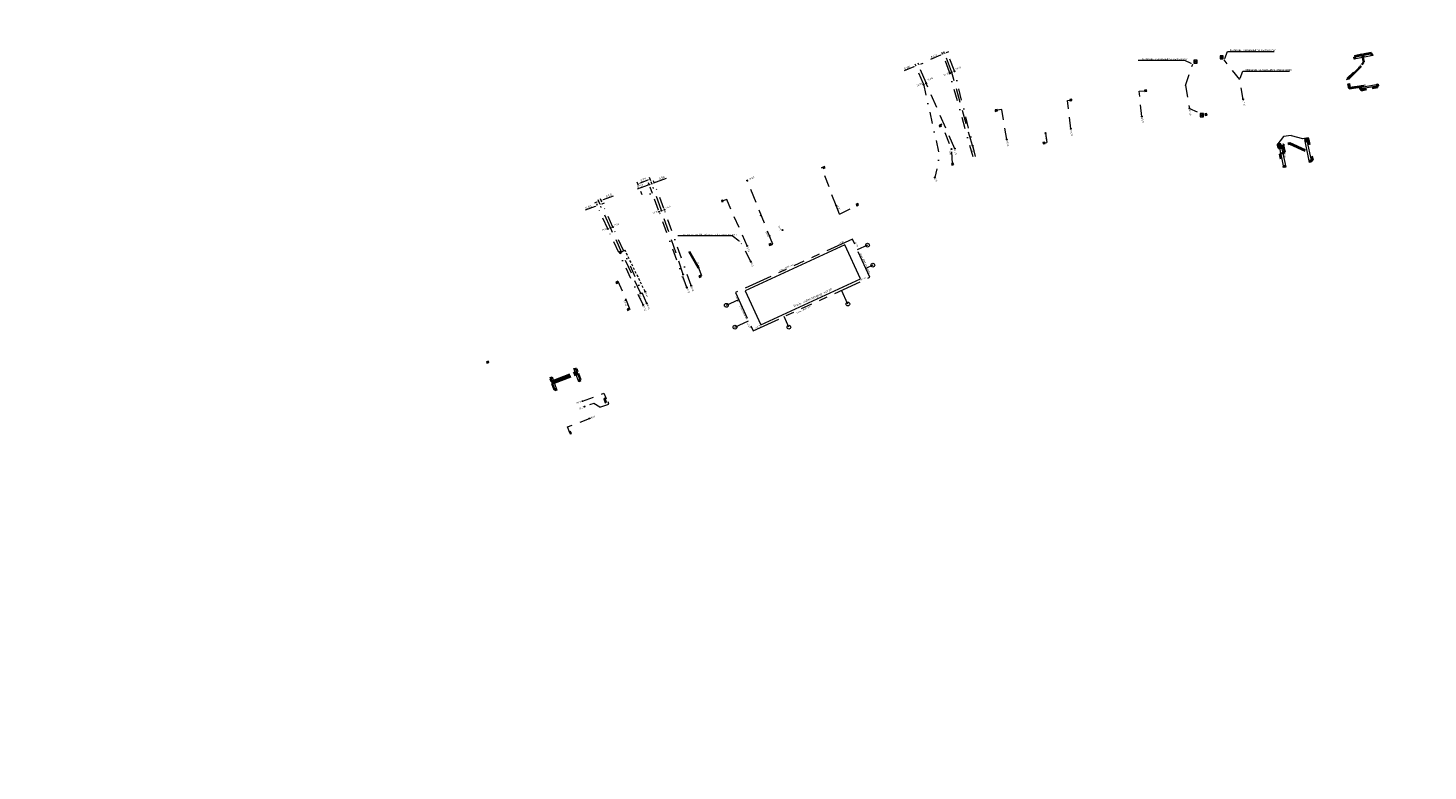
# Model space of a CAD drawing. Header units: inches. Extents: x 0 to 191500, y 0 to 342750.
# Tile 510 of 547: x 189424 to 189724, y 334483 to 334642. Entities that reach past the tile are written whole.
import ezdxf
from ezdxf import colors
from ezdxf.entities.mleader import LeaderData, LeaderLine
from ezdxf.math import Vec2, Vec3

# ---------------------------------------------------------------- set-up
doc = ezdxf.new("R2010")
doc.units = ezdxf.units.IN
doc.header["$MEASUREMENT"] = 0
for name, pattern in [('RI-DRAINAGE', [19.2, 6, -1.8, 1.8, -1.8, 2.4, -1.8, 1.8, -1.8]), ('RI-HWA_HUISAANSLUITING', [4.8, 3, -1.8]), ('RI-HWA_KOLKAANSLUITING', [4.3, 2.5, -1.8]), ('RI-HWA_PVC', [6.4, 4, -2.4]), ('RI-VWA_HUISAANSLUITING', [6.1, 2.5, -1.8, 0, -1.8])]:
    doc.linetypes.add(name, pattern=pattern)
doc.layers.get('0').update_dxf_attribs({"lineweight": 20})
doc.layers.get('DefPoints').update_dxf_attribs({"lineweight": 20})
for name, color, linetype, lineweight in [('ECW', 150, 'Continuous', 20), ('N-WE-RI-DRAINAGE-G', 90, 'RI-DRAINAGE', 20), ('N-WE-RI-HWA-MAATVOERING-T25', 151, 'Continuous', 20), ('N-WE-RI-HWA_GOOT_LIJNGOOT-G', 220, 'Continuous', 20), ('N-WE-RI-HWA_HUISAANSLUITING_PVC_160-G', 150, 'RI-HWA_HUISAANSLUITING', 20), ('N-WE-RI-HWA_INFILTRATIE', 4, 'Continuous', 20), ('N-WE-RI-HWA_KOLK-S', 150, 'Continuous', 20), ('N-WE-RI-HWA_KOLKAANSLUITING_PVC_125-G', 150, 'RI-HWA_KOLKAANSLUITING', 20), ('N-WE-RI-HWA_KOLKAANSLUITING_PVC_160-G', 150, 'RI-HWA_KOLKAANSLUITING', 20), ('N-WE-RI-HWA_RIOOLPUT_ONTSTOPPINGSPUT-G', 150, 'Continuous', 20), ('N-WE-RI-HWA_TRANSPORTLEIDING_PVC_200-G', 150, 'RI-HWA_PVC', 35), ('N-WE-RI-INLAAT', 7, 'Continuous', 20), ('N-WE-RI-VWA-MAATVOERING-T25', 30, 'Continuous', 20), ('N-WE-RI-VWA_HUISAANSLUITING_PVC_160-G', 20, 'RI-VWA_HUISAANSLUITING', 20), ('N-WE-RI-VWA_RIOOLPUT_ONTSTOPPINGSPUT-G', 30, 'Continuous', 20), ('Tekst algemeen', 7, 'Continuous', 20)]:
    doc.layers.add(name, color=color, linetype=linetype, lineweight=lineweight)
doc.styles.add('NLCS-ISO-M200-T18', font='txt', dxfattribs={"height": 0.36})
doc.styles.add('NLCS-ISO-M200-T25', font='txt', dxfattribs={"height": 0.5})
doc.styles.add('NLCS-ISO-M250-T25', font='txt', dxfattribs={"height": 0.625})
doc.dimstyles.new('NLCS-M200-T25-PIJL_L2_H1', dxfattribs={"dimscale": 0.2, "dimtxt": 2.5, "dimasz": 2.5, "dimexe": 2, "dimexo": 2, "dimgap": 0.7, "dimtad": 1, "dimzin": 0, "dimdsep": 46, "dimtxsty": 'NLCS-ISO-M200-T25', "dimcen": 0, "dimdle": 2, "dimclrd": 256, "dimclre": 256, "dimclrt": 256, "dimadec": 1, "dimazin": 0, "dimtfac": 1, "dimtdec": 3, "dimtofl": 0, "dimtmove": 0, "dimatfit": 3, "dimfxl": 2, "dimfxlon": 1, "dimtfillclr": 256, "dimtolj": 1, "dimtzin": 0, "dimlwd": -1, "dimlwe": -1, "dimarcsym": 0})
picture_1 = doc.add_image_def('image1.ecw', size_in_pixel=(220000, 285000))

# ---------------------------------------------------------------- blocks, each defined once
blk = doc.blocks.new('N-SRI-KOLK_TROTTOIR-SO')
blk.add_hatch(color=256).paths.add_polyline_path([(1.125, 1.5), (-1.125, 1.5), (-1.125, 0)])
blk.add_line((-1.125, 0), (1.125, 1.5))
at = {"flags": 128}
blk.add_lwpolyline([(-1.125, 0), (1.125, 0), (1.125, 1.5), (-1.125, 1.5)], close=True, dxfattribs=at)
blk = doc.blocks.new('N-SRI-KOLK_STRAAT_300X300-SO')
h = blk.add_hatch(color=256)
h.dxf.hatch_style = 1
h.paths.add_polyline_path([(0.75, 1.5), (-0.75, 1.5), (0, 0.75)])
h.paths.add_polyline_path([(0, 0.75), (-0.75, 0), (0.75, 0)])
for p, q in [((-0.75, 0), (0.75, 1.5)), ((0.75, 0), (-0.75, 1.5))]:
    blk.add_line(p, q)
at = {"flags": 128}
blk.add_lwpolyline([(-0.75, 0), (0.75, 0), (0.75, 1.5), (-0.75, 1.5)], close=True, dxfattribs=at)
blk = doc.blocks.new('*D5268')
at = {"layer": 'DefPoints', "color": 0, "transparency": 16777216}
for p in [(189546.26, 334603.57), (189546.4, 334603.22), (189546.96, 334603.43)]:
    blk.add_point(p, dxfattribs=at)
at = {"layer": 'N-WE-RI-VWA-MAATVOERING-T25', "transparency": 16777216}
for p, q in [((189545.8, 334603.39), (189543.64, 334602.57)), ((189546.26, 334603.57), (189546.12, 334603.94)), ((189546.82, 334603.78), (189546.68, 334604.16)), ((189547.29, 334603.96), (189547.76, 334604.14))]:
    blk.add_line(p, q, dxfattribs=at)
for points in [[(189545.77, 334603.47), (189545.83, 334603.31), (189546.26, 334603.57)], [(189547.26, 334604.04), (189547.32, 334603.88), (189546.82, 334603.78)]]:
    blk.add_solid(points, dxfattribs=at)
at = {"layer": 'N-WE-RI-VWA-MAATVOERING-T25', "transparency": 16777216, "insert": (189544.35, 334603.25), "char_height": 0.5, "attachment_point": 5, "rotation": 20.9437, "style": 'NLCS-ISO-M200-T25'}
blk.add_mtext('\\A1;0.60', dxfattribs=at)
blk = doc.blocks.new('*D5269')
at = {"layer": 'DefPoints', "color": 0, "transparency": 16777216}
for p in [(189546.96, 334603.43), (189547.1, 334604.68), (189547.49, 334603.64)]:
    blk.add_point(p, dxfattribs=at)
at = {"layer": 'N-WE-RI-VWA-MAATVOERING-T25', "transparency": 16777216}
for p, q in [((189547.56, 334604.85), (189549.71, 334605.68)), ((189546.09, 334604.29), (189545.63, 334604.11)), ((189546.7, 334604.1), (189546.42, 334604.84)), ((189547.24, 334604.3), (189546.95, 334605.05))]:
    blk.add_line(p, q, dxfattribs=at)
for points in [[(189546.06, 334604.37), (189546.12, 334604.21), (189546.56, 334604.47)], [(189547.53, 334604.93), (189547.59, 334604.78), (189547.1, 334604.68)]]:
    blk.add_solid(points, dxfattribs=at)
at = {"layer": 'N-WE-RI-VWA-MAATVOERING-T25', "transparency": 16777216, "insert": (189548.73, 334605.72), "char_height": 0.5, "attachment_point": 5, "rotation": 20.9374, "style": 'NLCS-ISO-M200-T25'}
blk.add_mtext('\\A1;0.58', dxfattribs=at)
blk = doc.blocks.new('*D5272')
at = {"layer": 'DefPoints', "color": 0, "transparency": 16777216}
for p in [(189554.93, 334608.21), (189555.52, 334606.69), (189558.1, 334607.7)]:
    blk.add_point(p, dxfattribs=at)
at = {"layer": 'N-WE-RI-VWA-MAATVOERING-T25', "transparency": 16777216}
for p, q in [((189555.08, 334607.84), (189554.79, 334608.58)), ((189557.05, 334609.03), (189555.4, 334608.39)), ((189557.66, 334608.84), (189557.37, 334609.59))]:
    blk.add_line(p, q, dxfattribs=at)
for points in [[(189555.37, 334608.47), (189555.43, 334608.31), (189554.93, 334608.21)], [(189557.02, 334609.11), (189557.08, 334608.95), (189557.51, 334609.21)]]:
    blk.add_solid(points, dxfattribs=at)
at = {"layer": 'N-WE-RI-VWA-MAATVOERING-T25', "transparency": 16777216, "insert": (189556.08, 334609.08), "char_height": 0.5, "attachment_point": 5, "rotation": 21.2381, "style": 'NLCS-ISO-M200-T25'}
blk.add_mtext('\\A1;2.77', dxfattribs=at)
blk = doc.blocks.new('*D5270')
at = {"layer": 'DefPoints', "color": 0, "transparency": 16777216}
for p in [(189558.41, 334608.47), (189558.1, 334607.7), (189558.63, 334607.9)]:
    blk.add_point(p, dxfattribs=at)
at = {"layer": 'N-WE-RI-VWA-MAATVOERING-T25', "transparency": 16777216}
for p, q in [((189557.96, 334608.07), (189557.74, 334608.64)), ((189558.49, 334608.27), (189558.27, 334608.84)), ((189558.88, 334608.65), (189561.01, 334609.46)), ((189557.42, 334608.09), (189556.95, 334607.91))]:
    blk.add_line(p, q, dxfattribs=at)
for points in [[(189557.39, 334608.17), (189557.45, 334608.01), (189557.88, 334608.27)], [(189558.85, 334608.73), (189558.91, 334608.57), (189558.41, 334608.47)]]:
    blk.add_solid(points, dxfattribs=at)
at = {"layer": 'N-WE-RI-VWA-MAATVOERING-T25', "transparency": 16777216, "insert": (189560.03, 334609.51), "char_height": 0.5, "attachment_point": 5, "rotation": 20.9388, "style": 'NLCS-ISO-M200-T25'}
blk.add_mtext('\\A1;0.56', dxfattribs=at)
blk = doc.blocks.new('*D5273')
at = {"layer": 'DefPoints', "color": 0, "transparency": 16777216}
for p in [(189614.43, 334633.43), (189614.59, 334633.04), (189615.2, 334633.29)]:
    blk.add_point(p, dxfattribs=at)
at = {"layer": 'N-WE-RI-VWA-MAATVOERING-T25', "transparency": 16777216}
for p, q in [((189613.97, 334633.24), (189611.86, 334632.36)), ((189614.43, 334633.41), (189614.27, 334633.8)), ((189615.04, 334633.66), (189614.88, 334634.05)), ((189615.5, 334633.87), (189615.96, 334634.06))]:
    blk.add_line(p, q, dxfattribs=at)
for points in [[(189613.93, 334633.31), (189614, 334633.16), (189614.43, 334633.43)], [(189615.46, 334633.95), (189615.53, 334633.79), (189615.03, 334633.68)]]:
    blk.add_solid(points, dxfattribs=at)
at = {"layer": 'N-WE-RI-VWA-MAATVOERING-T25', "transparency": 16777216, "insert": (189612.53, 334633.06), "char_height": 0.5, "attachment_point": 5, "rotation": 22.5371, "style": 'NLCS-ISO-M200-T25'}
blk.add_mtext('\\A1;0.66', dxfattribs=at)
blk = doc.blocks.new('*D5271')
at = {"layer": 'DefPoints', "color": 0, "transparency": 16777216}
for p in [(189620.12, 334635.92), (189620.3, 334635.5), (189620.69, 334635.67)]:
    blk.add_point(p, dxfattribs=at)
at = {"layer": 'N-WE-RI-VWA-MAATVOERING-T25', "transparency": 16777216}
for p, q in [((189619.66, 334635.72), (189617.54, 334634.8)), ((189620.14, 334635.87), (189619.96, 334636.28)), ((189620.53, 334636.04), (189620.35, 334636.46)), ((189620.97, 334636.29), (189621.43, 334636.49))]:
    blk.add_line(p, q, dxfattribs=at)
for points in [[(189619.62, 334635.8), (189619.69, 334635.64), (189620.12, 334635.92)], [(189620.93, 334636.36), (189621, 334636.21), (189620.51, 334636.09)]]:
    blk.add_solid(points, dxfattribs=at)
at = {"layer": 'N-WE-RI-VWA-MAATVOERING-T25', "transparency": 16777216, "insert": (189618.22, 334635.52), "char_height": 0.5, "attachment_point": 5, "rotation": 23.4223, "style": 'NLCS-ISO-M200-T25'}
blk.add_mtext('\\A1;0.43', dxfattribs=at)
blk = doc.blocks.new('*D5274')
at = {"layer": 'DefPoints', "color": 0, "transparency": 16777216}
for p in [(189557.88, 334608.27), (189557.57, 334607.49), (189558.1, 334607.7)]:
    blk.add_point(p, dxfattribs=at)
at = {"layer": 'N-WE-RI-VWA-MAATVOERING-T25', "transparency": 16777216}
for p, q in [((189557.43, 334607.87), (189557.21, 334608.44)), ((189557.96, 334608.07), (189557.74, 334608.64)), ((189558.35, 334608.45), (189558.82, 334608.63)), ((189556.88, 334607.89), (189554.73, 334607.06))]:
    blk.add_line(p, q, dxfattribs=at)
for points in [[(189558.32, 334608.53), (189558.38, 334608.37), (189557.88, 334608.27)], [(189556.85, 334607.96), (189556.91, 334607.81), (189557.35, 334608.06)]]:
    blk.add_solid(points, dxfattribs=at)
at = {"layer": 'N-WE-RI-VWA-MAATVOERING-T25', "transparency": 16777216, "insert": (189555.43, 334607.75), "char_height": 0.5, "attachment_point": 5, "rotation": 20.9468, "style": 'NLCS-ISO-M200-T25'}
blk.add_mtext('\\A1;0.57', dxfattribs=at)
blk = doc.blocks.new('A$C2C270354')
h = blk.add_hatch(color=256)
h.dxf.hatch_style = 1
edge = h.paths.add_edge_path()
edge.add_arc((0, 0), 0.1, 0, 360)
blk.add_circle((0, 0), 0.1)

msp = doc.modelspace()

# ---------------------------------------------------------------- linework, layer by layer
at = {"layer": 'N-WE-RI-DRAINAGE-G'}
for p, q in [((189600.79814, 334596.42515), (189575.829, 334584.98031)), ((189604.55137, 334588.2451), (189600.79814, 334596.42515)), ((189579.58239, 334576.80033), (189604.55137, 334588.2451)), ((189575.829, 334584.98031), (189579.58239, 334576.80033))]:
    msp.add_line(p, q, dxfattribs=at)
at = {"layer": 'N-WE-RI-DRAINAGE-G', "flags": 128}
for points, elevation in [([(189604.0552, 334595.11476), (189601.86126, 334594.10812)], 44.59923), ([(189605.18503, 334590.83331), (189603.68055, 334590.14302)], 44.47372), ([(189599.82972, 334582.52973), (189598.48461, 334585.46435)], 44.55808), ([(189573.85067, 334582.24892), (189576.52024, 334583.47385)], 44.3697), ([(189575.69117, 334577.57929), (189578.61035, 334578.91876)], 44.63905), ([(189587.22001, 334577.57347), (189586.18684, 334579.82754)], 44.47218)]:
    msp.add_lwpolyline(points, dxfattribs=dict(at, elevation=elevation))
at = {"layer": 'N-WE-RI-HWA_GOOT_LIJNGOOT-G'}
for p, q in [((189708.09332, 334635.3061, 44.27125), (189712.03954, 334636.07843, 44.27125)), ((189708.16884, 334634.91978, 44.27125), (189708.09332, 334635.3061, 44.27125)), ((189712.11538, 334635.68945, 44.27125), (189708.16884, 334634.91978, 44.27125)), ((189712.03954, 334636.07843, 44.27125), (189712.11538, 334635.68945, 44.27125)), ((189709.30485, 334628.85011, 44.342), (189713.27352, 334629.56447, 44.342)), ((189713.34342, 334629.17127, 44.342), (189709.37978, 334628.46743, 44.342)), ((189713.27352, 334629.56447, 44.342), (189713.34342, 334629.17127, 44.342)), ((189709.37978, 334628.46743, 44.342), (189709.30485, 334628.85011, 44.342)), ((189697.61781, 334617.7194, 44.49693), (189697.97789, 334617.79472, 44.49693)), ((189698.61135, 334612.82066, 44.49693), (189697.61781, 334617.7194, 44.49693)), ((189697.97789, 334617.79472, 44.49693), (189699.00492, 334612.89969, 44.49693)), ((189692.10277, 334616.6129, 44.51691), (189692.48022, 334616.69278, 44.51691)), ((189693.1199, 334611.70467, 44.51691), (189692.10277, 334616.6129, 44.51691)), ((189692.48022, 334616.69278, 44.51691), (189693.51247, 334611.78196, 44.51691)), ((189693.51247, 334611.78196, 44.51691), (189693.1199, 334611.70467, 44.51691)), ((189699.00492, 334612.89969, 44.49693), (189698.61135, 334612.82066, 44.49693))]:
    msp.add_line(p, q, dxfattribs=at)
at = {"layer": 'N-WE-RI-HWA_GOOT_LIJNGOOT-G', "flags": 128}
for points, elevation in [([(189536.18675, 334566.79664), (189536.56053, 334566.95059), (189537.60547, 334564.11793), (189537.24728, 334563.96202), (189536.18675, 334566.79664)], 44.21602), ([(189541.19533, 334568.70674), (189541.56277, 334568.8332), (189542.6436, 334566.0326), (189542.27544, 334565.89921), (189541.19533, 334568.70674)], 44.22844)]:
    msp.add_lwpolyline(points, dxfattribs=dict(at, elevation=elevation))
at = {"layer": 'N-WE-RI-HWA_HUISAANSLUITING_PVC_160-G', "flags": 128}
for points, elevation in [([(189621.99498, 334632.26398), (189620.7892, 334635.50413)], 44.22045), ([(189616.56666, 334629.83548), (189615.17916, 334633.03834)], 44.19555), ([(189626.48667, 334616.41487), (189621.98345, 334632.28556)], 43.967), ([(189622.71391, 334615.72341), (189616.54853, 334629.86015)], 43.967), ([(189583.76607, 334595.3384), (189578.24428, 334609.10533)], 43.84187), ([(189549.0587, 334598.80028), (189546.957, 334603.43)], 43.96603), ([(189564.63007, 334588.84457), (189559.86429, 334602.81101)], 43.96603), ([(189555.54529, 334584.78635), (189548.95866, 334599.0164)], 43.96603)]:
    msp.add_lwpolyline(points, dxfattribs=dict(at, elevation=elevation))
msp.add_lwpolyline([(189559.89105, 334602.73258), (189558.1613, 334607.49075)], dxfattribs=at)
at = {"layer": 'N-WE-RI-HWA_INFILTRATIE', "flags": 128}
msp.add_lwpolyline([(189581.19093, 334578.0902), (189602.5549, 334587.87969), (189599.21885, 334595.15091), (189577.85488, 334585.36143)], close=True, dxfattribs=at)
at = {"layer": 'N-WE-RI-HWA_INFILTRATIE'}
for centre in [(189604.0552, 334595.11476, 44.59923), (189605.18503, 334590.83331, 44.47372), (189573.85067, 334582.24892, 44.3697), (189599.82972, 334582.52973, 44.55808), (189575.69117, 334577.57929, 44.63905), (189587.22001, 334577.57347, 44.47218)]:
    msp.add_circle(centre, 0.4, dxfattribs=at)
at = {"layer": 'N-WE-RI-HWA_KOLK-S'}
for p, q in [((189679.46644, 334635.63258), (189679.46494, 334634.93613)), ((189679.46494, 334634.93613), (189680.16289, 334635.63108)), ((189679.46644, 334635.63258), (189680.1614, 334634.93463)), ((189680.16289, 334635.63108), (189679.46644, 334635.63258)), ((189680.1614, 334634.93463), (189680.16289, 334635.63108)), ((189673.88843, 334634.69599), (189673.88694, 334633.99954)), ((189673.88694, 334633.99954), (189674.58489, 334634.69449)), ((189673.88694, 334633.99954), (189674.58339, 334633.99804)), ((189673.88843, 334634.69599), (189674.58339, 334633.99804)), ((189674.58489, 334634.69449), (189673.88843, 334634.69599)), ((189674.58339, 334633.99804), (189674.58489, 334634.69449)), ((189679.46494, 334634.93613), (189680.1614, 334634.93463)), ((189675.24324, 334623.23609), (189675.24174, 334622.53964)), ((189675.24174, 334622.53964), (189675.93969, 334623.23459)), ((189675.24324, 334623.23609), (189675.93819, 334622.53814)), ((189675.93969, 334623.23459), (189675.24324, 334623.23609)), ((189675.93819, 334622.53814), (189675.93969, 334623.23459)), ((189675.24174, 334622.53964), (189675.93819, 334622.53814)), ((189697.66704, 334617.94157), (189697.66554, 334617.24512)), ((189697.66554, 334617.24512), (189698.36349, 334617.94007)), ((189697.66554, 334617.24512), (189698.362, 334617.24362)), ((189697.66704, 334617.94157), (189698.362, 334617.24362)), ((189698.36349, 334617.94007), (189697.66704, 334617.94157)), ((189698.362, 334617.24362), (189698.36349, 334617.94007)), ((189691.75462, 334616.77625), (189691.75313, 334616.07979)), ((189691.75313, 334616.07979), (189692.45108, 334616.77475)), ((189691.75313, 334616.07979), (189692.44958, 334616.0783)), ((189691.75462, 334616.77625), (189692.44958, 334616.0783)), ((189692.45108, 334616.77475), (189691.75462, 334616.77625)), ((189692.44958, 334616.0783), (189692.45108, 334616.77475))]:
    msp.add_line(p, q, dxfattribs=at)
at = {"layer": 'N-WE-RI-HWA_KOLKAANSLUITING_PVC_125-G', "elevation": 43.86521}
for points in [[(189694.67086, 334618.57206), (189693.02405, 334618.36101), (189691.59919, 334616.5), (189692.1473, 334616.4493)], [(189694.67086, 334618.57206), (189697.17591, 334617.88934), (189698.32937, 334618.13209), (189698.45868, 334617.65388), (189698.0477, 334617.5718)]]:
    msp.add_lwpolyline(points, dxfattribs=at)
at = {"layer": 'N-WE-RI-HWA_KOLKAANSLUITING_PVC_160-G', "flags": 128}
for points in [[(189708.253, 334635.5413), (189708.30007, 334635.29683)], [(189698.88919, 334613.14941), (189699.32922, 334613.24881)], [(189581.11239, 334601.47624), (189581.27345, 334601.55506)], [(189550.46021, 334587.32931), (189550.6623, 334587.42822), (189553.21022, 334581.38028), (189553.00438, 334581.28945)]]:
    msp.add_lwpolyline(points, dxfattribs=at)
for points, elevation in [([(189711.84588, 334636.25217), (189711.89437, 334636.00003)], 45.01249), ([(189672.07239, 334629.24594), (189673.6205, 334633.7825)], 44.38975), ([(189683.66141, 334630.51676), (189680.3285, 334634.7095)], 43.967), ([(189672.07239, 334629.24594), (189672.91013, 334624.33648), (189676.21315, 334622.94575)], 44.38975), ([(189684.41545, 334626.29357), (189683.66141, 334630.51676)], 43.967), ([(189662.73029, 334622.59941), (189662.16482, 334628.0184), (189663.33536, 334628.12267)], 43.967), ([(189632.7782, 334624.15144), (189631.78831, 334623.95712)], 43.967), ([(189633.85763, 334617.67264), (189632.7782, 334624.15144)], 43.967), ([(189647.51029, 334620.0023), (189646.81483, 334626.07961), (189647.31548, 334626.13794)], 43.967), ([(189619.89506, 334620.98424), (189619.52415, 334620.8748), (189619.56442, 334620.73226)], 44.07834), ([(189622.198, 334612.5806), (189622.01182, 334615.65129), (189619.89506, 334620.98424)], 44.07834), ([(189642.08865, 334619.07716), (189642.42471, 334617.08212)], 43.967), ([(189698.40108, 334617.63333), (189697.85266, 334617.50416)], 45.13923), ([(189642.00672, 334617.01171), (189642.42471, 334617.08212)], 44.12482), ([(189691.98555, 334615.81863), (189691.89361, 334616.33238), (189692.34163, 334616.41256)], 45.13923), ([(189594.24793, 334611.72429), (189594.66368, 334611.87702)], 43.97234), ([(189597.31844, 334603.56193), (189594.24793, 334611.72429)], 43.97868), ([(189692.80754, 334611.87266), (189693.12255, 334611.93873)], 45.13923), ([(189573.92845, 334604.85751), (189573.11875, 334604.58999)], 43.94384), ([(189578.28034, 334594.94153), (189573.92845, 334604.85751)], 43.967), ([(189598.07274, 334601.76935), (189597.31844, 334603.56193)], 43.97868), ([(189598.07274, 334601.76935), (189598.07274, 334601.76935), (189601.95118, 334603.65984)], 43.97868), ([(189551.10618, 334593.71046), (189551.3543, 334593.84074)], 43.95648), ([(189551.3752, 334593.68298), (189552.17062, 334594.01104)], 43.95648), ([(189583.27021, 334595.11401), (189583.76734, 334595.33897)], 43.91818), ([(189567.87138, 334590.29248), (189568.56069, 334588.64147), (189568.45177, 334588.5942)], 43.96603), ([(189543.06751, 334561.7572), (189547.6611, 334563.44653), (189548.10346, 334562.30778), (189547.9531, 334562.24937)], 43.73138), ([(189546.80095, 334560.44524), (189545.49733, 334561.27615), (189543.52987, 334560.59586)], 43.73138), ([(189546.80095, 334560.44524), (189548.69322, 334561.1464), (189548.47942, 334561.72339), (189548.18809, 334561.61544)], 43.73138), ([(189540.33521, 334554.95532), (189539.84759, 334556.26666), (189544.54639, 334558.04197)], 44.34754)]:
    msp.add_lwpolyline(points, dxfattribs=dict(at, elevation=elevation))
at = {"layer": 'N-WE-RI-HWA_KOLKAANSLUITING_PVC_160-G', "ltscale": 0.2, "elevation": 43.96603, "flags": 128}
msp.add_lwpolyline([(189556.45833, 334585.19421), (189552.17062, 334594.01104)], dxfattribs=at)
at = {"layer": 'N-WE-RI-HWA_RIOOLPUT_ONTSTOPPINGSPUT-G'}
for p, q in [((189622.02319, 334632.171, 43.967), (189622.06427, 334631.97527, 43.967)), ((189616.71592, 334629.72128, 43.967), (189616.52018, 334629.6802, 43.967)), ((189616.59751, 334629.79861, 43.967), (189616.63859, 334629.60287, 43.967)), ((189622.1416, 334632.09367, 43.967), (189621.94586, 334632.0526, 43.967)), ((189578.40628, 334608.96599, 44.1463), (189578.21054, 334608.92491, 44.1463)), ((189578.28787, 334609.04332, 44.1463), (189578.32895, 334608.84758, 44.1463)), ((189560.06683, 334602.52481, 43.96603), (189559.87109, 334602.48373, 43.96603)), ((189559.94842, 334602.60214, 43.96603), (189559.9895, 334602.4064, 43.96603)), ((189549.15657, 334598.82082, 43.96603), (189548.96083, 334598.77974, 43.96603)), ((189549.03816, 334598.89815, 43.96603), (189549.07924, 334598.70241, 43.96603))]:
    msp.add_line(p, q, dxfattribs=at)
for centre in [(189622.04373, 334632.07313, 43.967), (189616.61805, 334629.70074, 43.967), (189578.30841, 334608.94545, 44.1463), (189559.96896, 334602.50427, 43.96603), (189549.0587, 334598.80028, 43.96603)]:
    msp.add_circle(centre, 0.1, dxfattribs=at)
at = {"layer": 'N-WE-RI-HWA_TRANSPORTLEIDING_PVC_200-G', "flags": 128}
msp.add_lwpolyline([(189708.253, 334635.5413), (189709.86615, 334635.87247), (189710.25632, 334634.24525), (189706.68575, 334630.66197), (189706.72324, 334630.46789)], dxfattribs=at)
for points, elevation in [([(189706.95231, 334630.51214), (189706.91466, 334630.66922), (189710.45842, 334634.20194), (189710.03409, 334635.9037), (189711.84583, 334636.25216)], 45.01249), ([(189706.88639, 334629.68666), (189707.1068, 334628.60511), (189711.17321, 334629.20851), (189711.30754, 334628.56913), (189709.63934, 334628.21685)], 45.01249), ([(189707.06056, 334629.71826), (189707.25023, 334628.77661), (189711.22591, 334629.34702), (189711.41336, 334628.55907), (189713.18012, 334628.91738)], 45.01249), ([(189713.18012, 334628.91738), (189713.12616, 334629.19759)], 45.01249), ([(189709.63934, 334628.21685), (189709.57406, 334628.55588)], 45.01249), ([(189693.97805, 334616.83801), (189694.41693, 334616.90167), (189697.98462, 334615.29302), (189698.85234, 334615.39739), (189698.40108, 334617.63333)], 45.13923), ([(189693.2109, 334616.61355), (189692.91214, 334616.54781), (189693.01178, 334616.0142), (189691.98555, 334615.81863)], 45.13923), ([(189693.23351, 334616.51669), (189692.98445, 334616.46497), (189693.32905, 334614.96274), (189692.26893, 334614.61105), (189692.80754, 334611.87266)], 45.13923), ([(189694.01796, 334616.67711), (189694.40534, 334616.75714), (189697.97989, 334615.17062), (189698.86936, 334615.28454), (189699.32922, 334613.24881)], 45.13923), ([(189536.85276, 334566.12014), (189536.48225, 334565.98119), (189536.42216, 334565.95865), (189536.19542, 334566.56323), (189536.30638, 334566.60474)], 44.23649), ([(189540.37871, 334567.43188), (189536.85364, 334566.11778)], 43.73138), ([(189540.54689, 334567.00513), (189537.01412, 334565.68817)], 43.73138), ([(189541.13336, 334567.69892), (189541.52508, 334567.84962)], 43.73138), ([(189541.28492, 334567.31433), (189541.67183, 334567.46816)], 43.73138), ([(189541.52508, 334567.84962), (189541.9102, 334567.99674), (189542.01682, 334568.03747), (189541.75112, 334568.69895), (189541.60455, 334568.64411)], 43.73138), ([(189541.67183, 334567.46816), (189542.05605, 334567.61492), (189542.14541, 334567.6468), (189542.65318, 334566.31179), (189542.35433, 334566.18984)], 43.73138), ([(189537.01412, 334565.68817), (189536.54751, 334565.51588), (189537.05091, 334564.20025), (189537.18541, 334564.25057)], 43.73138)]:
    msp.add_lwpolyline(points, dxfattribs=dict(at, elevation=elevation))
at = {"layer": 'N-WE-RI-HWA_TRANSPORTLEIDING_PVC_200-G', "color": 5, "elevation": 43.96603, "flags": 128}
msp.add_lwpolyline([(189567.87138, 334590.29248), (189565.72172, 334594.01987)], dxfattribs=at)
at = {"layer": 'N-WE-RI-VWA_HUISAANSLUITING_PVC_160-G', "flags": 128}
for points, elevation in [([(189621.55815, 334632.08268), (189620.37329, 334635.30313)], 44.08518), ([(189622.5852, 334632.55425), (189621.34982, 334635.75018)], 44.09164), ([(189627.14627, 334614.10433), (189622.5852, 334632.55425)], 44.09164), ([(189616.00927, 334629.61582), (189619.45027, 334614.19667), (189618.46263, 334609.5941)], 44.09536), ([(189626.61225, 334614.02115), (189621.55815, 334632.08268)], 44.08518), ([(189579.11101, 334591.59813), (189576.85488, 334595.76939)], -0.01073)]:
    msp.add_lwpolyline(points, dxfattribs=dict(at, elevation=elevation))
for points in [[(189616.00927, 334629.61582), (189614.69383, 334632.78577)], [(189559.34604, 334602.61465), (189558.0717, 334606.18021), (189555.90647, 334605.70201), (189555.57267, 334606.5609)], [(189558.0717, 334606.18021), (189557.56975, 334607.49149)], [(189560.49845, 334602.94348), (189558.67585, 334607.70209)], [(189548.47126, 334598.5809), (189546.49774, 334603.00163)], [(189549.59239, 334598.96188), (189547.59809, 334603.36608)], [(189565.39331, 334586.08442), (189559.34604, 334602.61465)], [(189566.31639, 334586.45544), (189560.47841, 334603.00026)], [(189556.0507, 334582.32924), (189548.37714, 334598.8329)], [(189556.84519, 334582.64858), (189549.59239, 334598.96188)]]:
    msp.add_lwpolyline(points, dxfattribs=at)
at = {"layer": 'N-WE-RI-VWA_RIOOLPUT_ONTSTOPPINGSPUT-G'}
for p, q in [((189622.74161, 334632.32948, 44.09164), (189622.56136, 334632.24282, 44.09164)), ((189622.60815, 334632.37628, 44.09164), (189622.69481, 334632.19603, 44.09164)), ((189616.13612, 334629.49458, 44.09536), (189615.95587, 334629.40792, 44.09536)), ((189616.00266, 334629.54138, 44.09536), (189616.08932, 334629.36112, 44.09536)), ((189621.714, 334631.89113, 44.08518), (189621.53375, 334631.80447, 44.08518)), ((189621.58054, 334631.93792, 44.08518), (189621.6672, 334631.75767, 44.08518)), ((189559.56053, 334602.31802), (189559.38028, 334602.23137)), ((189559.42708, 334602.36482), (189559.51373, 334602.18457)), ((189560.68201, 334602.722), (189560.50176, 334602.63534)), ((189560.54856, 334602.7688), (189560.63522, 334602.58855)), ((189548.56138, 334598.62422), (189548.38113, 334598.53757)), ((189548.42793, 334598.67102), (189548.51458, 334598.49077)), ((189549.68251, 334599.00521), (189549.50226, 334598.91855)), ((189549.54906, 334599.05201), (189549.63571, 334598.87176))]:
    msp.add_line(p, q, dxfattribs=at)
for centre in [(189622.65148, 334632.28615, 44.09164), (189616.04599, 334629.45125, 44.09536), (189621.62387, 334631.8478, 44.08518), (189559.4704, 334602.27469), (189560.59189, 334602.67867), (189548.47126, 334598.5809), (189549.59239, 334598.96188)]:
    msp.add_circle(centre, 0.1, dxfattribs=at)

# ---------------------------------------------------------------- block references
at = {"layer": 'N-WE-RI-HWA_KOLK-S'}
for name, p, xscale, yscale, zscale, rotation in [('N-SRI-KOLK_STRAAT_300X300-SO', (189708.35518, 334635.00193), 0.2, 0.2, 0.2, 10.89879915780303), ('N-SRI-KOLK_STRAAT_300X300-SO', (189711.90787, 334635.69712), 0.2, 0.2, 0.2, 10.89879915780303), ('N-SRI-KOLK_STRAAT_300X300-SO', (189713.1323, 334629.19877), 0.2, 0.2, 0.2, 10.89879915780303), ('N-SRI-KOLK_TROTTOIR-SO', (189647.55871, 334625.9946, 44.078), 0.2, 0.2, 0.2, 6.646351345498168), ('N-SRI-KOLK_TROTTOIR-SO', (189663.58489, 334627.98238, 44.18298), 0.2, 0.2, 0.2, 8.84046433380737), ('N-SRI-KOLK_STRAAT_300X300-SO', (189709.55444, 334628.5521), 0.2, 0.2, 0.2, 10.89879915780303), ('N-SRI-KOLK_TROTTOIR-SO', (189631.5957, 334623.76731, 44.073), 0.2, 0.2, 0.2, 10.89126474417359), ('N-SRI-KOLK_STRAAT_300X300-SO', (189676.48746, 334622.85589, 44.34938), 0.25, 0.25, 0.25, 11.17100307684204), ('N-SRI-KOLK_TROTTOIR-SO', (189619.68522, 334620.46854, 44.08162), 0.2, 0.2, 0.2, 17.62940056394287), ('N-SRI-KOLK_STRAAT_300X300-SO', (189697.82186, 334617.65096), 0.2, 0.2, 0.2, 191.8455659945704), ('N-SRI-KOLK_TROTTOIR-SO', (189641.75855, 334617.11913, 44.12482), 0.2, 0.2, 0.2, 190.2851746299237), ('N-SRI-KOLK_STRAAT_300X300-SO', (189692.31686, 334616.56857), 0.2, 0.2, 0.2, 191.8455659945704), ('N-SRI-KOLK_TROTTOIR-SO', (189594.66368, 334611.87702, 43.904), 0.2, 0.2, 0.2, 200.0871892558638), ('N-SRI-KOLK_TROTTOIR-SO', (189622.19208, 334612.58209, 44.0674), 0.2, 0.2, 0.2, 200.7571044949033), ('N-SRI-KOLK_STRAAT_300X300-SO', (189693.23981, 334612.11038), 0.2, 0.2, 0.2, 191.8455659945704), ('N-SRI-KOLK_STRAAT_300X300-SO', (189698.7116, 334613.26543), 0.2, 0.2, 0.2, 191.8455659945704), ('N-SRI-KOLK_STRAAT_300X300-SO', (189573.0231, 334604.40132), 0.2, 0.2, 0.2, 18.28299643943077), ('N-SRI-KOLK_TROTTOIR-SO', (189601.79393, 334603.91206, 43.97321), 0.2, 0.2, 0.2, 204.1969742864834), ('N-SRI-KOLK_TROTTOIR-SO', (189601.80526, 334603.92196, 43.97702), 0.2, 0.2, 0.2, 209.1034984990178), ('N-SRI-KOLK_TROTTOIR-SO', (189551.10618, 334593.71046, 43.95648), 0.2, 0.2, 0.2, 207.8587652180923), ('N-SRI-KOLK_TROTTOIR-SO', (189583.15814, 334595.39269, 43.91818), 0.2, 0.2, 0.2, 204.7552299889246), ('N-SRI-KOLK_TROTTOIR-SO', (189550.52508, 334587.02992, 44.06449), 0.2, 0.2, 0.2, 26.07822915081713), ('N-SRI-KOLK_TROTTOIR-SO', (189550.52508, 334587.02992, 44.06449), 0.2, 0.2, 0.2, 26.07822915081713), ('N-SRI-KOLK_TROTTOIR-SO', (189568.19223, 334588.55582, 43.97676), 0.2, 0.2, 0.2, 204.5482758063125), ('N-SRI-KOLK_TROTTOIR-SO', (189568.2004, 334588.60823, 44.00512), 0.2, 0.2, 0.2, 203.4606723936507), ('N-SRI-KOLK_TROTTOIR-SO', (189552.81626, 334581.53398, 44.05757), 0.2, 0.2, 0.2, 203.8106449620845), ('N-SRI-KOLK_TROTTOIR-SO', (189552.81626, 334581.53398, 44.05757), 0.2, 0.2, 0.2, 203.8106449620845), ('N-SRI-KOLK_TROTTOIR-SO', (189522.76227, 334570.25368, 43.96763), 0.2, 0.2, 0.2, 197.2416320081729), ('N-SRI-KOLK_STRAAT_300X300-SO', (189536.31361, 334566.58541, 44.19028), 0.2, 0.2, 0.2, 290.5127107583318), ('N-SRI-KOLK_STRAAT_300X300-SO', (189541.3373, 334568.50229), 0.2, 0.2, 0.2, 290.5127107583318), ('N-SRI-KOLK_STRAAT_300X300-SO', (189542.21384, 334566.13727, 44.20565), 0.2, 0.2, 0.2, 290.5127107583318), ('N-SRI-KOLK_STRAAT_300X300-SO', (189537.18994, 334564.23845, 44.19378), 0.2, 0.2, 0.2, 290.5127107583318), ('N-SRI-KOLK_TROTTOIR-SO', (189547.68275, 334562.06682, 44.26705), 0.2, 0.2, 0.2, 291.9700783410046), ('N-SRI-KOLK_TROTTOIR-SO', (189547.69951, 334562.07032, 44.27584), 0.2, 0.2, 0.2, 290.3315273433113), ('N-SRI-KOLK_TROTTOIR-SO', (189547.84874, 334561.64222, 44.29034), 0.2, 0.2, 0.2, 290.4356560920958), ('N-SRI-KOLK_TROTTOIR-SO', (189547.85948, 334561.63887, 44.28934), 0.2, 0.2, 0.2, 290.3315273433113), ('N-SRI-KOLK_TROTTOIR-SO', (189540.61531, 334555.06275, 44.34754), 0.2, 0.2, 0.2, 110.9845503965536)]:
    msp.add_blockref(name, p, dxfattribs=dict(at, xscale=xscale, yscale=yscale, zscale=zscale, rotation=rotation))
at = {"layer": 'N-WE-RI-INLAAT', "rotation": 0.06357443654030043}
for p in [(189684.41287, 334626.29928, 43.967), (189672.89883, 334624.33723, 44.37778), (189662.73029, 334622.59941, 43.967), (189633.85763, 334617.67264, 43.967), (189642.08865, 334619.07716, 43.967), (189647.51029, 334620.0023, 43.967), (189622.00062, 334615.64938, 44.07834), (189622.69455, 334615.76779, 43.967), (189626.48667, 334616.41487, 43.967), (189618.46263, 334609.5941, 44.09536), (189597.31836, 334603.56212, 43.967), (189583.06752, 334597.0833, 43.84187), (189585.86815, 334598.32991, 43.96603), (189578.28034, 334594.94153, 43.967), (189567.87138, 334590.29248, 43.96603), (189579.11101, 334591.59813), (189564.63007, 334588.84457, 43.96603), (189555.54529, 334584.78635, 43.96603), (189556.45833, 334585.19421, 43.96603), (189565.39331, 334586.08442), (189566.31639, 334586.45544), (189552.3724, 334583.369), (189556.0507, 334582.32924), (189556.84519, 334582.64858), (189543.06751, 334561.7572, 43.73138), (189543.52987, 334560.59586, 43.73138), (189544.54734, 334558.04101, 43.73138)]:
    msp.add_blockref('A$C2C270354', p, dxfattribs=at)

# ---------------------------------------------------------------- texts
at = {"layer": 'N-WE-RI-HWA-MAATVOERING-T25', "style": 'NLCS-ISO-M250-T25'}
for s, rotation, p in [('+42.00', 25.8330834, (189597.80769, 334595.14757)), ('+41.20', 295.8330834, (189601.23509, 334595.82705)), ('+41.20', 295.8330834, (189603.80873, 334590.18178)), ('+41.35', 25.8330834, (189602.6205, 334587.50087)), ('+41.20', 295.8330834, (189575.70714, 334584.12606)), ('+41.20', 295.8330834, (189578.23037, 334578.45769)), ('+41.35', 25.8330834, (189580.0525, 334577.2035))]:
    msp.add_text(s, height=0.32, rotation=rotation, dxfattribs=at).set_placement(p)
at = {"layer": 'N-WE-RI-HWA-MAATVOERING-T25', "char_height": 0.36, "attachment_point": 1, "style": 'NLCS-ISO-M200-T18'}
for s, width, insert, rotation in [('18.75', 0.1276398, (189622.84669, 334632.87962), 24.5810827), ('20.50', 0.2450908, (189614.48679, 334629.38648), 24.2474318), ('15.40', 0.2450908, (189616.8224, 334630.5593), 24.2474318), ('18.75', 0.1276398, (189620.27561, 334631.5794), 24.5810827), ('55.06', 0.2744105, (189673.13919, 334624.07394), 279.0860385), ('67.04', 0.2744105, (189684.66363, 334626.06581), 279.0860385), ('45.11', 0.2744105, (189662.96482, 334622.39219), 279.0860385), ('15.82', 0.2744105, (189634.09215, 334617.46542), 279.0860385), ('24.17', 0.2744105, (189642.32317, 334618.86995), 279.0860385), ('29.67', 0.2744105, (189647.74481, 334619.79508), 279.0860385), ('3.80', 0.2941441, (189621.81498, 334615.42669), 279.0860385), ('4.50', 0.2551453, (189622.96766, 334615.5134), 279.0860385), ('8.35', 0.2744105, (189626.70747, 334616.02528), 279.0860385), ('14.83', 0.385185, (189578.62846, 334609.37751), 20.5435904), ('17.20', 0.385185, (189558.05138, 334602.10854), 20.5435904), ('17.20', 0.385185, (189560.77826, 334603.17941), 20.5435904), ('1.35', 0.1842225, (189597.79783, 334603.55531), 298.6634029), ('17.90', 0.385185, (189549.73527, 334599.43917), 20.5435904), ('13.31', 0.092291, (189585.18105, 334599.36312), 294.0633892), ('17.90', 0.385185, (189547.15625, 334598.43534), 20.5435904), ('10.35', 0.092291, (189582.47069, 334598.1528), 294.0633892), ('5.02', 0.402847, (189578.52832, 334594.66733, 0.00097), 294.0633892), ('6.40', 0.7481848, (189567.87452, 334590.55521), 114.5807653), ('9.95', 0.7481848, (189564.49944, 334587.7194), 114.5807653), ('19.90', 0.7481848, (189555.4768, 334583.58866), 114.5807653), ('18.90', 0.7481848, (189556.83496, 334583.95472), 114.5807653), ('23.40', 0.7481848, (189552.37224, 334582.03979), 114.5807653), ('6.00', 0.2855442, (189542.75797, 334561.51175), 201.7089982), ('7.25', 0.5526659, (189543.26614, 334560.30072), 201.7089982), ('10.00', 0.5526659, (189545.84564, 334558.38434), 201.7089982)]:
    msp.add_mtext_dynamic_manual_height_columns(s, width=width, gutter_width=1.8, heights=[0], dxfattribs=dict(at, insert=insert, rotation=rotation))
at = {"layer": 'N-WE-RI-VWA-MAATVOERING-T25', "char_height": 0.36, "attachment_point": 1, "style": 'NLCS-ISO-M200-T18'}
for s, width, insert, rotation in [('9.38', 0.4090005, (189618.659, 334608.6365), 114.6269142), ('0.82', 0.3309777, (189579.31919, 334590.50005), 111.8972265), ('15.60', 0.6728785, (189565.68281, 334584.82968), 111.8972264), ('14.60', 0.6728785, (189566.60861, 334585.16936), 111.8972264), ('\\P25.68', 0.4444611, (189555.82389, 334580.75744), 111.8972265), ('\\P24.81', 0.4444611, (189556.64912, 334581.11546), 111.8972265)]:
    msp.add_mtext_dynamic_manual_height_columns(s, width=width, gutter_width=1.8, heights=[0], dxfattribs=dict(at, insert=insert, rotation=rotation))
at = {"layer": 'Tekst algemeen', "style": 'NLCS-ISO-M250-T25'}
for s, height, rotation, p in [('Drain %%C160 mm', 0.32, 295.8330834, (189602.3713, 334593.33093)), ('Drain %%C160 mm', 0.32, 24.7993054, (189585.28243, 334589.47986)), ('B.o.b. waterberging +41.20', 0.5, 24.1663118, (189588.37402, 334581.84952)), ('Drain %%C160 mm', 0.32, 295.8330834, (189576.64639, 334582.08743)), ('Drain %%C160 mm', 0.32, 25.8330834, (189588.97779, 334580.4695))]:
    msp.add_text(s, height=height, rotation=rotation, dxfattribs=at).set_placement(p)
at = {"layer": 'Tekst algemeen', "char_height": 0.36, "attachment_point": 1, "style": 'NLCS-ISO-M200-T18'}
for s, insert, rotation in [('2xpvc %%C200', (189707.79636, 334631.96395, -1.40784), 46.4973121), ('2xpvc %%C200', (189707.87862, 334629.03321, 45.01249), 10.0011989), ('2xpvc %%C200', (189692.97007, 334616.55488, 43.73138), 281.9453817), ('2xpvc %%C200', (189694.80757, 334616.89801, 43.73138), 335.8266435), ('pvc %%C200', (189537.67579, 334566.42426, 43.73138), 21.5083274)]:
    msp.add_mtext_dynamic_manual_height_columns(s, width=3.4734006, gutter_width=1.8, heights=[0], dxfattribs=dict(at, insert=insert, rotation=rotation))

# ---------------------------------------------------------------- dimensions: what is measured, and where the dimension line sits
at = {"layer": 'N-WE-RI-VWA-MAATVOERING-T25'}
for p1, p2, distance, picture, middle in [((189620.689, 334635.673), (189620.29579, 334635.50266), -0.45252, '*D5271', (189618.21569, 334635.51974)), ((189615.195, 334633.293), (189614.58789, 334633.04107), -0.41927, '*D5273', (189612.53205, 334633.06413)), ((189558.104, 334607.696), (189555.52158, 334606.69237), -1.62812, '*D5272', (189556.08173, 334609.07524)), ((189558.104, 334607.696), (189558.62807, 334607.89653), 0.61355, '*D5270', (189560.03462, 334609.50924)), ((189546.957, 334603.43), (189547.49405, 334603.63548), 1.11344, '*D5269', (189548.73312, 334605.7193)), ((189546.957, 334603.43), (189546.39851, 334603.21625), -0.37807, '*D5268', (189544.34772, 334603.25373))]:
    dim = msp.add_aligned_dim(p1=p1, p2=p2, distance=distance, dimstyle='NLCS-M200-T25-PIJL_L2_H1', dxfattribs=at)
    dim.commit()
    dim.dimension.update_dxf_attribs({"geometry": picture, "text_midpoint": middle})
dim = msp.add_linear_dim(base=(189557.88465, 334608.26901), p1=(189557.56975, 334607.49149), p2=(189558.104, 334607.696), angle=20.9468276, dimstyle='NLCS-M200-T25-PIJL_L2_H1', dxfattribs=at)
dim.commit()
dim.dimension.update_dxf_attribs({"geometry": '*D5274', "text_midpoint": (189555.57419, 334607.38456), "dimtype": 161})

# ---------------------------------------------------------------- pictures from other files: only their frames are drawn
at = {"layer": 'ECW'}
image = msp.add_image(picture_1, insert=(180500, 328500), size_in_units=(11000, 14250), dxfattribs=at)
image.dxf.flags = 7

# ---------------------------------------------------------------- leaders
at = {"layer": 'Tekst algemeen'}
ml = msp.add_multileader_mtext('Standard', dxfattribs=at)
ml.set_content('bestaande kolkaansluiting overgenomen', color=256, style='NLCS-ISO-M200-T18')
ml.set_leader_properties(color=256, linetype='ByLayer', lineweight=-1)
ml.build(insert=Vec2(0, 0))
ml.multileader.update_dxf_attribs({"text_left_attachment_type": 5, "text_right_attachment_type": 5, "dogleg_length": 0.36, "arrow_head_size": 0.36})
ctx = ml.context
ctx.base_point, ctx.char_height, ctx.arrow_head_size, ctx.landing_gap_size, ctx.plane_origin = Vec3(189681.38179, 334636.53277), 0.36, 0.36, 0.18, Vec3(189680.3285, 334634.7095)
ctx.left_attachment, ctx.right_attachment = 5, 5
notes = []
notes.append((ctx, [(1, (1, 1, 0), (189681.02179, 334636.53277), (1, 0), 0.36, [(0, [(189680.3285, 334634.7095)], 0, [])])]))
ctx.mtext.insert, ctx.mtext.flow_direction = Vec3(189681.56179, 334637.00077), 5
ml = msp.add_multileader_mtext('Standard', dxfattribs=at)
ml.set_content('bestaande kolkaansluiting overgenomen', color=256, style='NLCS-ISO-M200-T18')
ml.set_leader_properties(color=256, linetype='ByLayer', lineweight=-1)
ml.build(insert=Vec2(0, 0))
ml.multileader.update_dxf_attribs({"text_left_attachment_type": 5, "text_right_attachment_type": 5, "dogleg_length": 0.36, "arrow_head_size": 0.36})
ctx = ml.context
ctx.base_point, ctx.char_height, ctx.arrow_head_size, ctx.landing_gap_size, ctx.plane_origin = Vec3(189660.39442, 334634.60006), 0.36, 0.36, 0.18, Vec3(189673.6205, 334633.7825)
ctx.left_attachment, ctx.right_attachment = 5, 5
notes.append((ctx, [(0, (1, 1, 0), (189671.91442, 334634.60006), (-1, 0), 0.36, [(0, [(189673.6205, 334633.7825)], 0, [])])]))
ctx.mtext.insert, ctx.mtext.flow_direction = Vec3(189662.73442, 334635.06806), 5
ml = msp.add_multileader_mtext('Standard', dxfattribs=at)
ml.set_content('bestaande kolkaansluiting overgenomen', color=256, style='NLCS-ISO-M200-T18')
ml.set_leader_properties(color=256, linetype='ByLayer', lineweight=-1)
ml.build(insert=Vec2(0, 0))
ml.multileader.update_dxf_attribs({"text_left_attachment_type": 5, "text_right_attachment_type": 5, "dogleg_length": 0.36, "arrow_head_size": 0.36})
ctx = ml.context
ctx.base_point, ctx.char_height, ctx.arrow_head_size, ctx.landing_gap_size, ctx.plane_origin = Vec3(189684.71469, 334632.34004, 43.967), 0.36, 0.36, 0.18, Vec3(189683.66141, 334630.51676, 43.967)
ctx.left_attachment, ctx.right_attachment = 5, 5
notes.append((ctx, [(1, (1, 1, 0), (189684.35469, 334632.34004, 43.967), (1, 0), 0.36, [(0, [(189683.66141, 334630.51676, 43.967)], 0, [])])]))
ctx.mtext.insert, ctx.mtext.flow_direction = Vec3(189684.89469, 334632.80804, 43.967), 5
ml = msp.add_multileader_mtext('Standard', dxfattribs=at)
ml.set_content('bestaande vw 116 huisaansluiting overgenomen', color=256, style='NLCS-ISO-M200-T18')
ml.set_leader_properties(color=256, linetype='ByLayer', lineweight=-1)
ml.build(insert=Vec2(0, 0))
ml.multileader.update_dxf_attribs({"text_left_attachment_type": 5, "text_right_attachment_type": 5, "dogleg_length": 0.36, "arrow_head_size": 0.36})
ctx = ml.context
ctx.base_point, ctx.char_height, ctx.arrow_head_size, ctx.landing_gap_size, ctx.plane_origin = Vec3(189561.37, 334597.10129), 0.36, 0.36, 0.18, Vec3(189591.90312, 334593.92692)
ctx.left_attachment, ctx.right_attachment = 5, 5
notes.append((ctx, [(0, (1, 1, 0), (189575.11858, 334597.10129), (-1, 0), 0.36, [(0, [(189576.85488, 334595.76939)], 0, [])])]))
ctx.mtext.insert, ctx.mtext.flow_direction = Vec3(189564.35458, 334597.56929), 5
for ctx, leaders in notes:
    for number, flags, end, landing, length, lines in leaders:
        leader = LeaderData()
        leader.index, (leader.has_last_leader_line, leader.has_dogleg_vector, leader.attachment_direction) = number, flags
        leader.last_leader_point, leader.dogleg_vector, leader.dogleg_length = Vec3(end), Vec3(landing), length
        for number, points, colour, breaks in lines:
            line = LeaderLine()
            line.index, line.vertices, line.color, line.breaks = number, Vec3.list(points), colors.encode_raw_color(colour), breaks
            leader.lines.append(line)
        ctx.leaders.append(leader)

doc.saveas('drawing.dxf')
